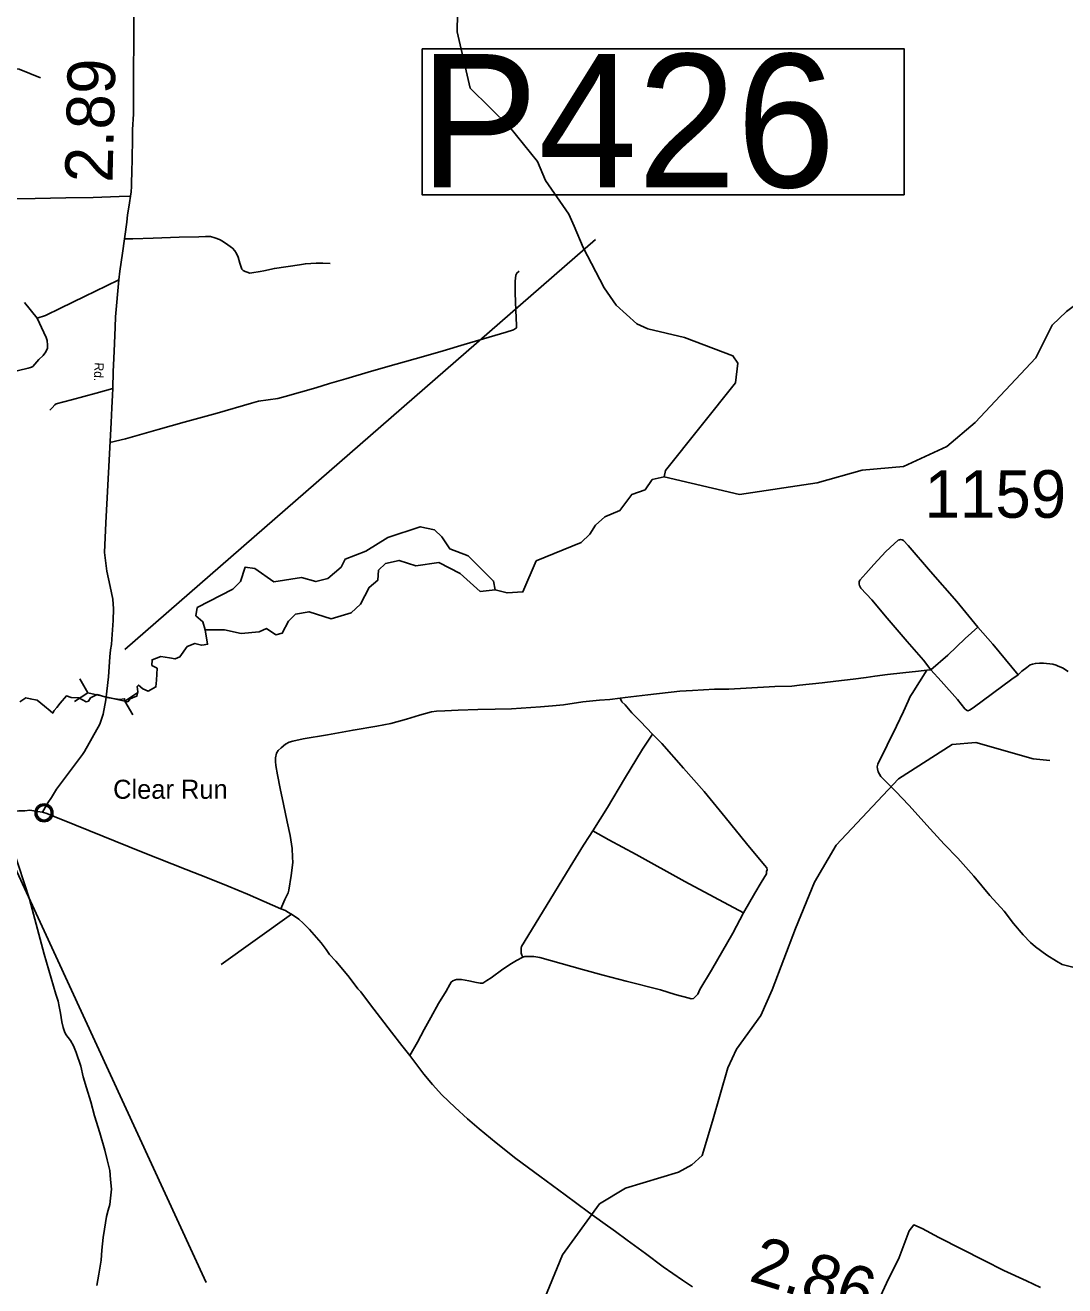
# Model space of a CAD drawing. Extents: x 2093524 to 2270757, y 289120 to 570408.
# Drawn here: x 2214080 to 2225002, y 361713 to 374960 of the extents above; entities that cross this region are included whole.
import ezdxf

# ---------------------------------------------------------------- set-up
doc = ezdxf.new("R2010")
doc.units = 0
for name, color, linetype in [('Exist Civil Demographics Community CELL', 7, 'Continuous'), ('Exist Civil Demographics Community Label', 7, 'Continuous'), ('Exist Hydrographic Creek Single Shore', 7, 'Continuous'), ('Exist Hydrographic Lake Shore', 7, 'Continuous'), ('Exist Hydrographic Misc Water Feature', 7, 'Continuous'), ('Exist Road Non-System Type 51', 7, 'Continuous'), ('Exist Road Primary NC Attributed', 7, 'Continuous'), ('Exist Road Primary NC Mileage Hundredths English Label', 7, 'Continuous'), ('Exist Road Secondary Mileage Hundredths English Label', 7, 'Continuous'), ('Exist Road Secondary Structure Pipe CELL', 7, 'Continuous'), ('Exist Road Secondary Structure Pipe Number Label', 7, 'Continuous'), ('Exist Road Secondary Structure Standard Bridge Number Label', 7, 'Continuous'), ('Exist Road Secondary Type 51 Attributed', 7, 'Continuous'), ('Exist Road Secondary Type 51 Label', 7, 'Continuous'), ('Exist Road Secondary Type 51 Number Label', 7, 'Continuous')]:
    doc.layers.add(name, color=color, linetype=linetype)

msp = doc.modelspace()

# ---------------------------------------------------------------- linework, layer by layer
at = {"layer": 'Exist Civil Demographics Community CELL'}
msp.add_lwpolyline([(2214199, 366696), (2214200, 366701), (2214202, 366708), (2214205, 366715), (2214208, 366721), (2214211, 366727), (2214215, 366732), (2214219, 366736), (2214223, 366741), (2214229, 366745), (2214234, 366749), (2214239, 366752), (2214244, 366754), (2214250, 366757), (2214255, 366758), (2214260, 366760), (2214265, 366760), (2214269, 366761), (2214275, 366761), (2214280, 366761), (2214285, 366761), (2214290, 366760), (2214295, 366759), (2214300, 366758), (2214305, 366756), (2214312, 366753), (2214318, 366749), (2214323, 366746), (2214328, 366742), (2214332, 366739), (2214336, 366734), (2214340, 366730), (2214343, 366725), (2214346, 366720), (2214348, 366715), (2214350, 366710), (2214352, 366705), (2214353, 366700), (2214354, 366694), (2214355, 366690), (2214355, 366684), (2214355, 366678), (2214354, 366672), (2214353, 366667), (2214352, 366660), (2214350, 366655), (2214348, 366650), (2214345, 366644), (2214341, 366638), (2214338, 366634), (2214334, 366629), (2214328, 366624), (2214323, 366620), (2214318, 366616), (2214314, 366614), (2214307, 366611), (2214300, 366608), (2214294, 366606), (2214287, 366605), (2214283, 366605), (2214278, 366604), (2214273, 366604), (2214269, 366605), (2214263, 366605), (2214257, 366607), (2214252, 366608), (2214247, 366610), (2214243, 366612), (2214239, 366614), (2214232, 366618), (2214226, 366623), (2214221, 366627), (2214217, 366632), (2214214, 366636), (2214211, 366640), (2214207, 366647), (2214205, 366651), (2214203, 366655), (2214201, 366663), (2214199, 366670), (2214199, 366675), (2214198, 366681), (2214198, 366686), (2214199, 366693)], close=True, dxfattribs=at)
for centre, radius in [((2214277, 366683), 94.3), ((2214277, 366684), 76.7)]:
    msp.add_circle(centre, radius, dxfattribs=at)
at = {"layer": 'Exist Hydrographic Creek Single Shore'}
for points in [[(2220792, 370215), (2220808, 370281), (2221543, 371201), (2221567, 371410), (2221516, 371487), (2221007, 371680), (2220623, 371770), (2220506, 371822), (2220288, 372019), (2220162, 372202), (2219942, 372623), (2219849, 372848), (2219790, 372974), (2219546, 373330), (2219461, 373528), (2219167, 373892), (2218756, 374300), (2218619, 374890), (2218625, 375280)], [(2220792, 370215), (2221585, 370029), (2222400, 370151), (2222874, 370285), (2223307, 370323), (2223764, 370534), (2224062, 370787), (2224698, 371466), (2224871, 371807), (2225020, 371952), (2225302, 372163)], [(2219018, 369027), (2219143, 368995), (2219309, 369005), (2219449, 369330), (2219922, 369524), (2220013, 369611), (2220071, 369708), (2220170, 369795), (2220328, 369860), (2220452, 370028), (2220593, 370078), (2220667, 370188), (2220792, 370215)], [(2214022, 367851), (2214086, 367891), (2214133, 367882), (2214206, 367867), (2214282, 367803), (2214341, 367754), (2214368, 367731), (2214384, 367760), (2214412, 367790), (2214447, 367837), (2214513, 367912), (2214561, 367896), (2214644, 367892), (2214719, 367849), (2214744, 367858), (2214767, 367892), (2214834, 367926), (2214861, 367921), (2214936, 367896), (2215069, 367876), (2215124, 367882), (2215130, 367853), (2215156, 367849), (2215182, 367882), (2215232, 367901), (2215251, 367909), (2215262, 367955), (2215257, 368011), (2215271, 368025), (2215314, 367987), (2215370, 367962), (2215452, 368007), (2215459, 368078), (2215467, 368202), (2215409, 368233), (2215413, 368292), (2215504, 368326), (2215596, 368312), (2215655, 368301), (2215705, 368323), (2215782, 368432), (2215863, 368464), (2215931, 368445), (2215961, 368450), (2215995, 368455), (2215972, 368605)], [(2221929, 364823), (2222174, 365468), (2222371, 365953), (2222601, 366345), (2223255, 367041), (2223819, 367403), (2224068, 367421)], [(2219397, 361238), (2219726, 362040), (2220114, 362576), (2220388, 362738), (2220944, 362908), (2221085, 362984), (2221193, 363083), (2221299, 363442), (2221462, 364003), (2221552, 364201), (2221808, 364554), (2221929, 364823)]]:
    msp.add_lwpolyline(points, dxfattribs=at)
at = {"layer": 'Exist Hydrographic Lake Shore'}
for points in [[(2215972, 368605), (2215946, 368691), (2215871, 368755), (2215887, 368840), (2216260, 369033), (2216343, 369116), (2216392, 369266), (2216492, 369251), (2216693, 369112), (2216984, 369156), (2217134, 369114), (2217259, 369147), (2217400, 369266), (2217441, 369350), (2217657, 369434), (2217889, 369577), (2218230, 369689), (2218380, 369656), (2218456, 369583), (2218540, 369456), (2218732, 369384), (2219001, 369119), (2219018, 369027)], [(2215972, 368605), (2216172, 368608), (2216347, 368568), (2216539, 368584), (2216613, 368619), (2216714, 368554), (2216780, 368570), (2216846, 368696), (2216920, 368770), (2217062, 368797), (2217295, 368723), (2217503, 368785), (2217603, 368875), (2217693, 369053), (2217784, 369127), (2217792, 369235), (2217866, 369302), (2218008, 369336), (2218183, 369280), (2218424, 369314), (2218650, 369198), (2218860, 369010), (2219018, 369027)]]:
    msp.add_lwpolyline(points, dxfattribs=at)
at = {"layer": 'Exist Hydrographic Misc Water Feature'}
for points in [[(2210108, 373465), (2210865, 373495), (2211223, 373554), (2211715, 373518), (2211915, 373543), (2212164, 373637), (2212827, 374073), (2212959, 374218), (2213066, 374393), (2213207, 374544), (2213290, 374585), (2213457, 374585), (2213657, 374529), (2214015, 374499), (2214241, 374409)], [(2224068, 367421), (2224669, 367252), (2224844, 367235)]]:
    msp.add_lwpolyline(points, dxfattribs=at)
at = {"layer": 'Exist Road Non-System Type 51'}
for p, q in [((2223553, 368181), (2223595, 368185)), ((2216140, 365091), (2216879, 365618))]:
    msp.add_line(p, q, dxfattribs=at)
for points in [[(2213967, 373136), (2214185, 373140), (2214506, 373146), (2214792, 373150), (2215068, 373160), (2215184, 373163)], [(2215121, 372715), (2215209, 372715), (2215425, 372721), (2215697, 372734), (2215905, 372736), (2215975, 372740), (2216005, 372739), (2216028, 372739), (2216071, 372727), (2216121, 372710), (2216151, 372692), (2216209, 372654), (2216257, 372619), (2216282, 372589), (2216298, 372561), (2216316, 372521), (2216334, 372461), (2216349, 372419), (2216357, 372397), (2216369, 372383), (2216391, 372372), (2216411, 372364), (2216441, 372356), (2216459, 372358), (2216547, 372372), (2216585, 372379), (2216697, 372404), (2216960, 372443), (2217024, 372454), (2217136, 372460), (2217206, 372461), (2217284, 372457)], [(2214970, 370574), (2215132, 370614), (2215477, 370710), (2215748, 370788), (2216097, 370884), (2216457, 370988), (2216530, 371009), (2216734, 371036), (2216812, 371057), (2217133, 371149), (2217277, 371194), (2217448, 371243), (2217718, 371323), (2217977, 371399), (2218266, 371479), (2218470, 371538), (2218693, 371604), (2219013, 371698), (2219132, 371735), (2219210, 371759), (2219240, 371779), (2219242, 371805), (2219234, 371967), (2219228, 372145), (2219229, 372217), (2219229, 372269), (2219236, 372333), (2219246, 372355), (2219268, 372377)], [(2215064, 372284), (2214935, 372223), (2214704, 372108), (2214451, 371986), (2214293, 371909), (2214205, 371883)], [(2214205, 371883), (2214072, 372048)], [(2213921, 371311), (2214111, 371356), (2214135, 371362), (2214147, 371366), (2214159, 371374), (2214222, 371447), (2214268, 371489), (2214296, 371529), (2214313, 371566), (2214313, 371599), (2214309, 371647), (2214299, 371677), (2214276, 371731), (2214205, 371883)], [(2214338, 370914), (2214362, 370940), (2214389, 370970), (2214403, 370980), (2214565, 371023), (2214826, 371093), (2215000, 371142)], [(2223595, 368185), (2223516, 368288), (2223347, 368485), (2223135, 368728), (2222976, 368921), (2222861, 369044), (2222845, 369071), (2222843, 369086), (2222843, 369112), (2222849, 369127), (2222912, 369198), (2222995, 369292), (2223121, 369429), (2223208, 369510), (2223252, 369548), (2223266, 369552), (2223277, 369554), (2223294, 369552), (2223306, 369544), (2223356, 369491), (2223590, 369221), (2223868, 368905), (2224087, 368636)], [(2223595, 368185), (2223772, 368340), (2223956, 368515), (2224087, 368636)], [(2224513, 368135), (2224247, 368456), (2224087, 368636)], [(2220332, 367889), (2220384, 367897), (2220620, 367923), (2220958, 367961), (2221089, 367970), (2221205, 367975), (2221323, 367983), (2221473, 367982), (2221653, 367994), (2221955, 368012), (2222133, 368013), (2222215, 368024), (2222454, 368051), (2222596, 368066), (2222780, 368089), (2222914, 368106), (2223008, 368119), (2223140, 368138), (2223299, 368155), (2223465, 368172), (2223553, 368181)], [(2225102, 365059), (2224974, 365090), (2224916, 365124), (2224813, 365189), (2224693, 365276), (2224642, 365322), (2224566, 365403), (2224463, 365520), (2224366, 365651), (2224215, 365814), (2224048, 366017), (2223879, 366208), (2223736, 366355), (2223587, 366514), (2223363, 366764), (2223228, 366907), (2223069, 367064), (2223055, 367088), (2223042, 367114), (2223036, 367144), (2223032, 367168), (2223038, 367196), (2223233, 367595), (2223308, 367747), (2223357, 367858), (2223379, 367906), (2223399, 367938), (2223553, 368181)], [(2223595, 368185), (2223702, 368068), (2223875, 367873), (2223952, 367778), (2223968, 367761), (2223984, 367756), (2224000, 367762), (2224039, 367788), (2224447, 368089), (2224513, 368135)], [(2224513, 368135), (2224551, 368172), (2224604, 368212), (2224640, 368240), (2224664, 368245), (2224694, 368253), (2224736, 368255), (2224778, 368257), (2224878, 368244), (2224910, 368236), (2224934, 368226), (2224978, 368207), (2225039, 368169)], [(2216765, 365675), (2216808, 365771), (2216830, 365815), (2216842, 365841), (2216848, 365869), (2216873, 366025), (2216890, 366161), (2216889, 366218), (2216883, 366308), (2216862, 366445), (2216833, 366589), (2216795, 366773), (2216758, 366940), (2216731, 367084), (2216713, 367182), (2216709, 367224), (2216708, 367262), (2216720, 367310), (2216738, 367340), (2216770, 367368), (2216813, 367404), (2216853, 367427), (2216891, 367437), (2217001, 367462), (2217254, 367504), (2217524, 367553), (2217775, 367595), (2217921, 367622), (2218085, 367669), (2218222, 367710), (2218348, 367743), (2218400, 367751), (2218488, 367756), (2218630, 367761), (2218834, 367768), (2219018, 367772), (2219190, 367777), (2219493, 367799), (2219621, 367808), (2219735, 367820), (2219939, 367850), (2220113, 367867), (2220221, 367876), (2220332, 367889)], [(2220669, 367509), (2220546, 367642), (2220453, 367735), (2220383, 367817), (2220349, 367851), (2220332, 367889)], [(2220044, 366495), (2220197, 366740), (2220376, 367039), (2220566, 367354), (2220669, 367509)], [(2221628, 365633), (2221744, 365839), (2221813, 365952), (2221867, 366042), (2221868, 366066), (2221874, 366086), (2221870, 366104), (2221846, 366132), (2221658, 366360), (2221433, 366639), (2221213, 366909), (2220997, 367152), (2220767, 367412), (2220669, 367509)], [(2219308, 365165), (2219296, 365188), (2219291, 365207), (2219289, 365240), (2219291, 365260), (2219295, 365277), (2219516, 365640), (2219805, 366116), (2219945, 366343), (2220004, 366435), (2220044, 366495)], [(2221628, 365633), (2221010, 365960), (2220498, 366246), (2220211, 366398), (2220044, 366495)], [(2214833, 361717), (2214854, 361837), (2214879, 361983), (2214886, 362089), (2214900, 362219), (2214913, 362309), (2214932, 362441), (2214952, 362509), (2214967, 362569), (2214977, 362633), (2214986, 362727), (2214977, 362831), (2214967, 362923), (2214940, 363037), (2214917, 363139), (2214864, 363320), (2214809, 363500), (2214768, 363648), (2214723, 363795), (2214690, 363909), (2214665, 364021), (2214616, 364164), (2214586, 364234), (2214555, 364290), (2214507, 364353), (2214491, 364385), (2214479, 364427), (2214464, 364487), (2214450, 364577), (2214435, 364647), (2214427, 364703), (2214401, 364779), (2214279, 365198), (2214123, 365776), (2213952, 366303)], [(2221628, 365633), (2221513, 365418), (2221290, 365031), (2221169, 364828), (2221147, 364779), (2221131, 364763), (2221116, 364745), (2221100, 364733), (2221078, 364729), (2221056, 364737), (2220910, 364774), (2220756, 364825), (2220393, 364916), (2220151, 364979), (2219936, 365037), (2219488, 365162), (2219422, 365173), (2219386, 365175), (2219352, 365175), (2219330, 365173), (2219308, 365165)], [(2218121, 364134), (2218202, 364275), (2218271, 364405), (2218342, 364534), (2218423, 364680), (2218504, 364809), (2218540, 364879), (2218554, 364904), (2218572, 364918), (2218590, 364926), (2218610, 364932), (2218640, 364932), (2218662, 364932), (2218740, 364919), (2218820, 364901), (2218862, 364892), (2218874, 364892), (2218886, 364894), (2218910, 364908), (2218931, 364920), (2218975, 364950), (2219097, 365039), (2219188, 365100), (2219242, 365132), (2219308, 365165)], [(2222956, 361368), (2223129, 361741), (2223261, 362009), (2223368, 362289), (2223416, 362353), (2223505, 362314), (2223679, 362221), (2224154, 361978), (2224360, 361875), (2224599, 361764), (2224748, 361696)]]:
    msp.add_lwpolyline(points, dxfattribs=at)
at = {"layer": 'Exist Road Primary NC Attributed'}
for points in [[(2214261, 366691), (2214207, 366699), (2214169, 366706), (2214129, 366710), (2214075, 366706), (2214014, 366703), (2213961, 366696), (2213921, 366685), (2213816, 366637), (2213734, 366580), (2213607, 366480)], [(2221091, 361702), (2220986, 361771), (2220783, 361912), (2220596, 362054), (2220404, 362193), (2220281, 362284), (2220150, 362377), (2219998, 362488), (2219752, 362670), (2219485, 362866), (2219236, 363051), (2219027, 363215), (2218850, 363362), (2218725, 363469), (2218597, 363588), (2218456, 363721), (2218359, 363830), (2218268, 363936), (2218121, 364134), (2218036, 364238), (2217927, 364379), (2217814, 364528), (2217706, 364666), (2217607, 364801), (2217575, 364833), (2217484, 364958), (2217399, 365057), (2217343, 365123), (2217278, 365193), (2217240, 365248), (2217189, 365318), (2217065, 365457), (2217000, 365523), (2216954, 365566), (2216879, 365618), (2216839, 365641), (2216813, 365657), (2216765, 365675), (2216414, 365828), (2216212, 365913), (2215995, 365999), (2215769, 366088), (2215318, 366266), (2214600, 366557), (2214385, 366644), (2214305, 366675), (2214261, 366691)]]:
    msp.add_lwpolyline(points, dxfattribs=at)
at = {"layer": 'Exist Road Secondary Structure Pipe CELL'}
for p, q in [((2214654, 368090), (2214738, 367946)), ((2214599, 367855), (2214738, 367946)), ((2214738, 367946), (2215125, 367856)), ((2215264, 367948), (2215125, 367856)), ((2215209, 367713), (2215125, 367856))]:
    msp.add_line(p, q, dxfattribs=at)
at = {"layer": 'Exist Road Secondary Structure Pipe Number Label'}
msp.add_line((2215125, 368401), (2220070, 372709), dxfattribs=at)
msp.add_lwpolyline([(2218250, 374713), (2223314, 374713), (2223314, 373178), (2218250, 373178)], close=True, dxfattribs=at)
at = {"layer": 'Exist Road Secondary Structure Standard Bridge Number Label'}
msp.add_line((2213971, 366112), (2215981, 361747), dxfattribs=at)
at = {"layer": 'Exist Road Secondary Type 51 Attributed'}
msp.add_lwpolyline([(2215221, 375108), (2215222, 374938), (2215218, 374330), (2215217, 374184), (2215216, 374027), (2215207, 373864), (2215208, 373755), (2215205, 373565), (2215200, 373405), (2215197, 373319), (2215195, 373267), (2215192, 373209), (2215167, 373049), (2215155, 372969), (2215146, 372891), (2215100, 372566), (2215072, 372374), (2215064, 372284), (2215029, 371894), (2215026, 371786), (2215017, 371614), (2215012, 371458), (2215005, 371320), (2215000, 371142), (2214997, 371072), (2214989, 370938), (2214982, 370786), (2214928, 369730), (2214911, 369420), (2214936, 369223), (2214972, 369061), (2214999, 368928), (2215006, 368827), (2215003, 368703), (2214990, 368509), (2214985, 368453), (2214977, 368397), (2214970, 368321), (2214956, 368113), (2214936, 367961), (2214925, 367871), (2214897, 367719), (2214862, 367615), (2214703, 367328), (2214680, 367298), (2214407, 366932), (2214354, 366844), (2214316, 366789), (2214261, 366691)], dxfattribs=at)

# ---------------------------------------------------------------- texts
at = {"layer": 'Exist Civil Demographics Community Label'}
msp.add_text('Clear Run', height=200, dxfattribs=at).set_placement((2215003, 366831))
at = {"layer": 'Exist Road Primary NC Mileage Hundredths English Label'}
msp.add_text('2.86', height=500, rotation=342.7853, dxfattribs=at).set_placement((2221670, 361769))
at = {"layer": 'Exist Road Secondary Mileage Hundredths English Label'}
msp.add_text('2.89', height=500, rotation=88.5757, dxfattribs=at).set_placement((2214996, 373302))
at = {"layer": 'Exist Road Secondary Structure Pipe Number Label'}
msp.add_text('P426', height=1400, dxfattribs=at).set_placement((2218221, 373257))
at = {"layer": 'Exist Road Secondary Type 51 Label'}
msp.add_text('Rd.', height=95, rotation=267.1177, dxfattribs=at).set_placement((2214811, 371418))
at = {"layer": 'Exist Road Secondary Type 51 Number Label'}
msp.add_text('1159', height=500, dxfattribs=at).set_placement((2223529, 369784))

doc.saveas('drawing.dxf')
